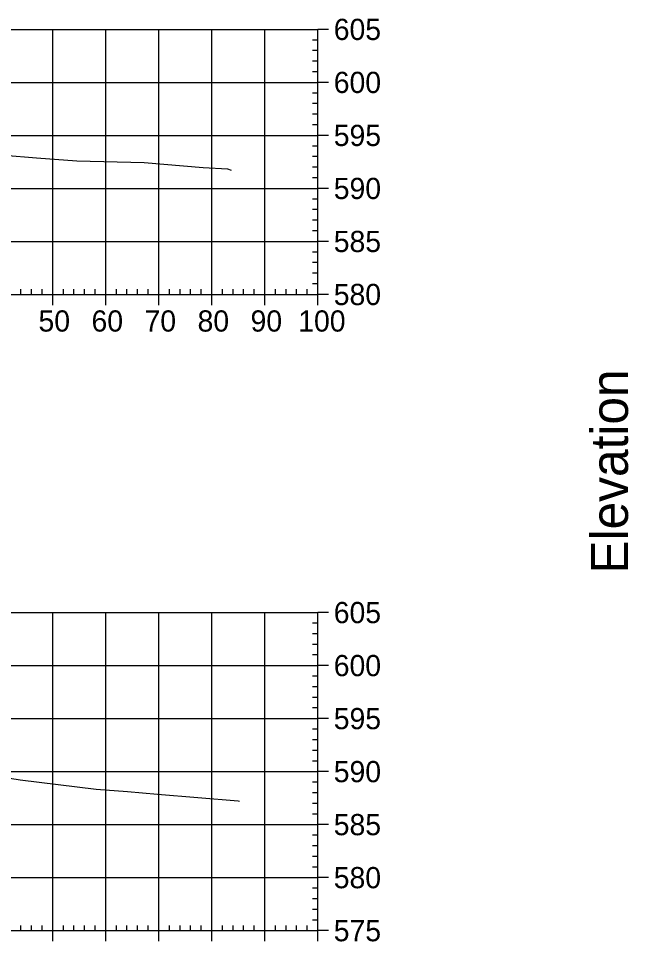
# Model space of a CAD drawing. Extents: x 708103 to 717568, y 374476 to 378707.
# Drawn here: x 711845.5 to 711960.6, y 377212.6 to 377386.7 of the extents above; entities that cross this region are included whole.
import ezdxf

# ---------------------------------------------------------------- set-up
doc = ezdxf.new("R2010")
doc.units = 0
for name, color, linetype in [('57', 7, 'Continuous'), ('60', 7, 'Continuous'), ('Existing', 7, 'Continuous')]:
    doc.layers.add(name, color=color, linetype=linetype)

msp = doc.modelspace()

# ---------------------------------------------------------------- linework, layer by layer
at = {"layer": '57'}
for p, q in [((711701.98, 377384.63), (711901.98, 377384.63)), ((711851.98, 377334.63), (711851.98, 377384.63)), ((711861.98, 377334.63), (711861.98, 377384.63)), ((711871.98, 377334.63), (711871.98, 377384.63)), ((711881.98, 377334.63), (711881.98, 377384.63)), ((711891.98, 377334.63), (711891.98, 377384.63)), ((711901.98, 377334.63), (711901.98, 377384.63)), ((711901.98, 377334.63), (711901.98, 377384.63)), ((711903.98, 377384.63), (711901.98, 377384.63)), ((711901.98, 377382.63), (711900.98, 377382.63)), ((711901.98, 377380.63), (711900.98, 377380.63)), ((711901.98, 377378.63), (711900.98, 377378.63)), ((711901.98, 377376.63), (711900.98, 377376.63)), ((711701.98, 377374.63), (711901.98, 377374.63)), ((711903.98, 377374.63), (711901.98, 377374.63)), ((711901.98, 377372.63), (711900.98, 377372.63)), ((711901.98, 377370.63), (711900.98, 377370.63)), ((711901.98, 377368.63), (711900.98, 377368.63)), ((711901.98, 377366.63), (711900.98, 377366.63)), ((711701.98, 377364.63), (711901.98, 377364.63)), ((711903.98, 377364.63), (711901.98, 377364.63)), ((711901.98, 377362.63), (711900.98, 377362.63)), ((711901.98, 377360.63), (711900.98, 377360.63)), ((711901.98, 377358.63), (711900.98, 377358.63)), ((711901.98, 377356.63), (711900.98, 377356.63)), ((711701.98, 377354.63), (711901.98, 377354.63)), ((711903.98, 377354.63), (711901.98, 377354.63)), ((711901.98, 377352.63), (711900.98, 377352.63)), ((711901.98, 377350.63), (711900.98, 377350.63)), ((711901.98, 377348.63), (711900.98, 377348.63)), ((711901.98, 377346.63), (711900.98, 377346.63)), ((711701.98, 377344.63), (711901.98, 377344.63)), ((711903.98, 377344.63), (711901.98, 377344.63)), ((711901.98, 377342.63), (711900.98, 377342.63)), ((711901.98, 377340.63), (711900.98, 377340.63)), ((711901.98, 377338.63), (711900.98, 377338.63)), ((711901.98, 377336.63), (711900.98, 377336.63)), ((711701.98, 377334.63), (711901.98, 377334.63)), ((711701.98, 377334.63), (711901.98, 377334.63)), ((711845.98, 377334.63), (711845.98, 377335.63)), ((711847.98, 377334.63), (711847.98, 377335.63)), ((711849.98, 377334.63), (711849.98, 377335.63)), ((711851.98, 377332.63), (711851.98, 377334.63)), ((711853.98, 377334.63), (711853.98, 377335.63)), ((711855.98, 377334.63), (711855.98, 377335.63)), ((711857.98, 377334.63), (711857.98, 377335.63)), ((711859.98, 377334.63), (711859.98, 377335.63)), ((711861.98, 377332.63), (711861.98, 377334.63)), ((711863.98, 377334.63), (711863.98, 377335.63)), ((711865.98, 377334.63), (711865.98, 377335.63)), ((711867.98, 377334.63), (711867.98, 377335.63)), ((711869.98, 377334.63), (711869.98, 377335.63)), ((711871.98, 377332.63), (711871.98, 377334.63)), ((711873.98, 377334.63), (711873.98, 377335.63)), ((711875.98, 377334.63), (711875.98, 377335.63)), ((711877.98, 377334.63), (711877.98, 377335.63)), ((711879.98, 377334.63), (711879.98, 377335.63)), ((711881.98, 377332.63), (711881.98, 377334.63)), ((711883.98, 377334.63), (711883.98, 377335.63)), ((711885.98, 377334.63), (711885.98, 377335.63)), ((711887.98, 377334.63), (711887.98, 377335.63)), ((711889.98, 377334.63), (711889.98, 377335.63)), ((711891.98, 377332.63), (711891.98, 377334.63)), ((711893.98, 377334.63), (711893.98, 377335.63)), ((711895.98, 377334.63), (711895.98, 377335.63)), ((711897.98, 377334.63), (711897.98, 377335.63)), ((711899.98, 377334.63), (711899.98, 377335.63)), ((711901.98, 377332.63), (711901.98, 377334.63)), ((711903.98, 377334.63), (711901.98, 377334.63)), ((711701.98, 377274.63), (711901.98, 377274.63)), ((711851.98, 377214.63), (711851.98, 377274.63)), ((711861.98, 377214.63), (711861.98, 377274.63)), ((711871.98, 377214.63), (711871.98, 377274.63)), ((711881.98, 377214.63), (711881.98, 377274.63)), ((711891.98, 377214.63), (711891.98, 377274.63)), ((711901.98, 377214.63), (711901.98, 377274.63)), ((711901.98, 377214.63), (711901.98, 377274.63)), ((711903.98, 377274.63), (711901.98, 377274.63)), ((711901.98, 377272.63), (711900.98, 377272.63)), ((711901.98, 377270.63), (711900.98, 377270.63)), ((711901.98, 377268.63), (711900.98, 377268.63)), ((711901.98, 377266.63), (711900.98, 377266.63)), ((711701.98, 377264.63), (711901.98, 377264.63)), ((711903.98, 377264.63), (711901.98, 377264.63)), ((711901.98, 377262.63), (711900.98, 377262.63)), ((711901.98, 377260.63), (711900.98, 377260.63)), ((711901.98, 377258.63), (711900.98, 377258.63)), ((711901.98, 377256.63), (711900.98, 377256.63)), ((711701.98, 377254.63), (711901.98, 377254.63)), ((711903.98, 377254.63), (711901.98, 377254.63)), ((711901.98, 377252.63), (711900.98, 377252.63)), ((711901.98, 377250.63), (711900.98, 377250.63)), ((711901.98, 377248.63), (711900.98, 377248.63)), ((711901.98, 377246.63), (711900.98, 377246.63)), ((711701.98, 377244.63), (711901.98, 377244.63)), ((711903.98, 377244.63), (711901.98, 377244.63)), ((711901.98, 377242.63), (711900.98, 377242.63)), ((711901.98, 377240.63), (711900.98, 377240.63)), ((711901.98, 377238.63), (711900.98, 377238.63)), ((711901.98, 377236.63), (711900.98, 377236.63)), ((711701.98, 377234.63), (711901.98, 377234.63)), ((711903.98, 377234.63), (711901.98, 377234.63)), ((711901.98, 377232.63), (711900.98, 377232.63)), ((711901.98, 377230.63), (711900.98, 377230.63)), ((711901.98, 377228.63), (711900.98, 377228.63)), ((711901.98, 377226.63), (711900.98, 377226.63)), ((711701.98, 377224.63), (711901.98, 377224.63)), ((711903.98, 377224.63), (711901.98, 377224.63)), ((711901.98, 377222.63), (711900.98, 377222.63)), ((711901.98, 377220.63), (711900.98, 377220.63)), ((711901.98, 377218.63), (711900.98, 377218.63)), ((711901.98, 377216.63), (711900.98, 377216.63)), ((711701.98, 377214.63), (711901.98, 377214.63)), ((711701.98, 377214.63), (711901.98, 377214.63)), ((711845.98, 377214.63), (711845.98, 377215.63)), ((711847.98, 377214.63), (711847.98, 377215.63)), ((711849.98, 377214.63), (711849.98, 377215.63)), ((711851.98, 377212.63), (711851.98, 377214.63)), ((711853.98, 377214.63), (711853.98, 377215.63)), ((711855.98, 377214.63), (711855.98, 377215.63)), ((711857.98, 377214.63), (711857.98, 377215.63)), ((711859.98, 377214.63), (711859.98, 377215.63)), ((711861.98, 377212.63), (711861.98, 377214.63)), ((711863.98, 377214.63), (711863.98, 377215.63)), ((711865.98, 377214.63), (711865.98, 377215.63)), ((711867.98, 377214.63), (711867.98, 377215.63)), ((711869.98, 377214.63), (711869.98, 377215.63)), ((711871.98, 377212.63), (711871.98, 377214.63)), ((711873.98, 377214.63), (711873.98, 377215.63)), ((711875.98, 377214.63), (711875.98, 377215.63)), ((711877.98, 377214.63), (711877.98, 377215.63)), ((711879.98, 377214.63), (711879.98, 377215.63)), ((711881.98, 377212.63), (711881.98, 377214.63)), ((711883.98, 377214.63), (711883.98, 377215.63)), ((711885.98, 377214.63), (711885.98, 377215.63)), ((711887.98, 377214.63), (711887.98, 377215.63)), ((711889.98, 377214.63), (711889.98, 377215.63)), ((711891.98, 377212.63), (711891.98, 377214.63)), ((711893.98, 377214.63), (711893.98, 377215.63)), ((711895.98, 377214.63), (711895.98, 377215.63)), ((711897.98, 377214.63), (711897.98, 377215.63)), ((711899.98, 377214.63), (711899.98, 377215.63)), ((711901.98, 377212.63), (711901.98, 377214.63)), ((711903.98, 377214.63), (711901.98, 377214.63))]:
    msp.add_line(p, q, dxfattribs=at)
at = {"layer": 'Existing'}
for points in [[(711836.64, 377361.38), (711848.92, 377360.41), (711856.5, 377359.81), (711869.25, 377359.5), (711880.38, 377358.56), (711884.93, 377358.3), (711885.63, 377358.09)], [(711834.8, 377244.82), (711845.85, 377243.07), (711860.19, 377241.34), (711866.05, 377240.87), (711871.73, 377240.36), (711886.97, 377239.11), (711887.22, 377239.03)]]:
    msp.add_lwpolyline(points, dxfattribs=at)

# ---------------------------------------------------------------- texts
at = {"layer": '57'}
for s, p in [('605', (711904.98, 377382.63)), ('600', (711904.98, 377372.63)), ('595', (711904.98, 377362.63)), ('590', (711904.98, 377352.63)), ('585', (711904.98, 377342.63)), ('580', (711904.98, 377332.63)), ('50', (711849.29, 377327.63)), ('60', (711859.29, 377327.63)), ('70', (711869.29, 377327.63)), ('80', (711879.29, 377327.63)), ('90', (711889.29, 377327.63)), ('100', (711898.28, 377327.63)), ('605', (711904.98, 377272.63)), ('600', (711904.98, 377262.63)), ('595', (711904.98, 377252.63)), ('590', (711904.98, 377242.63)), ('585', (711904.98, 377232.63)), ('580', (711904.98, 377222.63)), ('575', (711904.98, 377212.63))]:
    msp.add_text(s, height=4, dxfattribs=at).set_placement(p)
at = {"layer": '60'}
msp.add_text('Elevation', height=7, rotation=90, dxfattribs=at).set_placement((711960.48, 377281.99))

doc.saveas('drawing.dxf')
